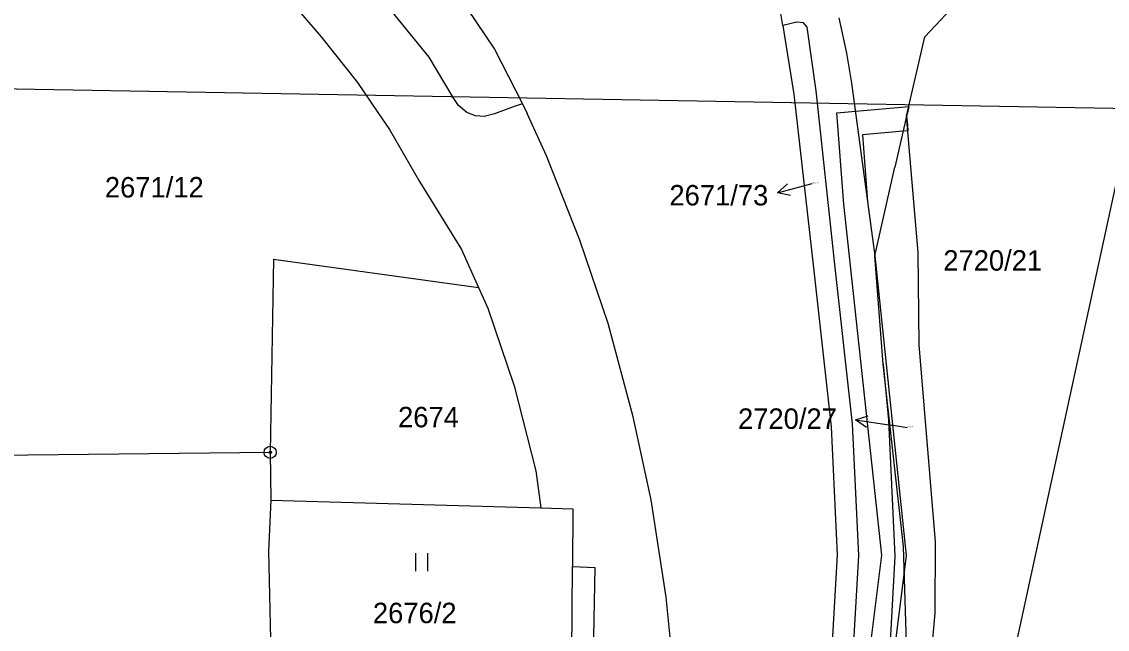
# Model space of a CAD drawing. Extents: x -755819 to -753140, y -1169796 to -1166000.
# Drawn here: x -754309.6 to -754219.3, y -1168561.3 to -1168510.8 of the extents above; entities that cross this region are included whole.
import ezdxf

# ---------------------------------------------------------------- set-up
doc = ezdxf.new("R2010")
doc.units = 0
for name, color, linetype in [('Vrstva 1', 7, 'Continuous'), ('Vrstva 12', 7, 'Continuous'), ('Vrstva 16', 7, 'Continuous'), ('Vrstva 18', 7, 'Continuous'), ('Vrstva 24', 7, 'Continuous'), ('Vrstva 25', 7, 'Continuous'), ('Vrstva 27', 7, 'Continuous')]:
    doc.layers.add(name, color=color, linetype=linetype)

msp = doc.modelspace()

# ---------------------------------------------------------------- linework, layer by layer
at = {"layer": 'Vrstva 1'}
for p, q in [((-754234.5, -1168512.05), (-754219.42, -1168496.03)), ((-754246.3, -1168511.11), (-754246.95, -1168507.21)), ((-754275.7, -1168513.75), (-754279.46, -1168509.11)), ((-754272.57, -1168509.67), (-754270.27, -1168513.09)), ((-754286.36, -1168510.08), (-754284.67, -1168512.05)), ((-754245.13, -1168510.84), (-754246.3, -1168511.11)), ((-754244.58, -1168510.88), (-754245.13, -1168510.84)), ((-754241.64, -1168510.49), (-754241.01, -1168513.41)), ((-754246.3, -1168511.11), (-754246.15, -1168512)), ((-754244.29, -1168511.25), (-754244.58, -1168510.88)), ((-754243.53, -1168516.54), (-754244.29, -1168511.25)), ((-754284.67, -1168512.05), (-754281.65, -1168515.85)), ((-754246.15, -1168512), (-754245.38, -1168516.83)), ((-754236.01, -1168518.64), (-754234.5, -1168512.05)), ((-754270.27, -1168513.09), (-754267.95, -1168517.63)), ((-754241.01, -1168513.41), (-754240.58, -1168515.91)), ((-754273.7, -1168517.1), (-754275.7, -1168513.75)), ((-754281.65, -1168515.85), (-754279.97, -1168518.34)), ((-754240.58, -1168515.91), (-754238.66, -1168530.26)), ((-754273.26, -1168517.75), (-754273.7, -1168517.1)), ((-754245.38, -1168516.83), (-754243.75, -1168531.25)), ((-754241.94, -1168531.22), (-754243.53, -1168516.54)), ((-754272.57, -1168518.35), (-754273.26, -1168517.75)), ((-754268.55, -1168517.81), (-754270.27, -1168518.45)), ((-754267.95, -1168517.63), (-754268.55, -1168517.81)), ((-754267.95, -1168517.63), (-754267.54, -1168518.44)), ((-754279.97, -1168518.34), (-754279, -1168519.76)), ((-754271.84, -1168518.62), (-754272.57, -1168518.35)), ((-754271.13, -1168518.67), (-754271.84, -1168518.62)), ((-754270.27, -1168518.45), (-754271.13, -1168518.67)), ((-754265.94, -1168521.94), (-754267.54, -1168518.44)), ((-754236.01, -1168518.64), (-754236.98, -1168522.88)), ((-754235.05, -1168529.99), (-754236.01, -1168518.64)), ((-754279, -1168519.76), (-754276.49, -1168524.09)), ((-754263.16, -1168528.96), (-754265.94, -1168521.94)), ((-754238.66, -1168530.26), (-754236.98, -1168522.88)), ((-754276.49, -1168524.09), (-754273.01, -1168529.73)), ((-754273.01, -1168529.73), (-754271.6, -1168532.89)), ((-754260.83, -1168535.88), (-754263.16, -1168528.96)), ((-754288.65, -1168530.54), (-754288.91, -1168546.59)), ((-754288.65, -1168530.54), (-754271.6, -1168532.89)), ((-754237.96, -1168539.25), (-754238.66, -1168530.26)), ((-754234.97, -1168537.66), (-754235.05, -1168529.99)), ((-754243.75, -1168531.25), (-754242.29, -1168544.48)), ((-754240.51, -1168544.21), (-754241.94, -1168531.22)), ((-754271.6, -1168532.89), (-754270.83, -1168534.61)), ((-754270.83, -1168534.61), (-754268.63, -1168541.07)), ((-754258.73, -1168543.63), (-754260.83, -1168535.88)), ((-754233.61, -1168554.04), (-754234.97, -1168537.66)), ((-754236.26, -1168554.43), (-754237.96, -1168539.25)), ((-754237.96, -1168539.25), (-754237.53, -1168543.91)), ((-754268.63, -1168541.07), (-754266.82, -1168548.12)), ((-754257.25, -1168550.54), (-754258.73, -1168543.63)), ((-754239.97, -1168555.16), (-754240.51, -1168544.21)), ((-754237.53, -1168543.91), (-754236.98, -1168555.23)), ((-754242.29, -1168544.48), (-754241.79, -1168555.12)), ((-754288.91, -1168546.59), (-754315.72, -1168546.9)), ((-754288.91, -1168546.59), (-754288.85, -1168550.57)), ((-754266.82, -1168548.12), (-754266.41, -1168551.21)), ((-754288.85, -1168550.57), (-754289.06, -1168554.81)), ((-754288.85, -1168550.57), (-754266.41, -1168551.21)), ((-754255.99, -1168558.63), (-754257.25, -1168550.54)), ((-754266.41, -1168551.21), (-754263.76, -1168551.29)), ((-754263.76, -1168551.29), (-754263.79, -1168556.08)), ((-754233.64, -1168559.95), (-754233.61, -1168554.04)), ((-754289.06, -1168554.81), (-754288.82, -1168564.86)), ((-754235.85, -1168568.03), (-754236.26, -1168554.43)), ((-754241.79, -1168555.12), (-754242.54, -1168568.71)), ((-754240.75, -1168568.53), (-754239.97, -1168555.16)), ((-754236.98, -1168555.23), (-754237.73, -1168568.22)), ((-754263.86, -1168565.61), (-754263.79, -1168556.08)), ((-754263.79, -1168556.08), (-754261.89, -1168556.17)), ((-754262.18, -1168570.73), (-754261.89, -1168556.17)), ((-754255.2, -1168566.56), (-754255.99, -1168558.63)), ((-754234.34, -1168567.87), (-754233.64, -1168559.95))]:
    msp.add_line(p, q, dxfattribs=at)
at = {"layer": 'Vrstva 12'}
for p, q in [((-754425.6, -1168514.36), (-754217.27, -1168518)), ((-754217.27, -1168518), (-754227.92, -1168567.1))]:
    msp.add_line(p, q, dxfattribs=at)
at = {"layer": 'Vrstva 16'}
for p, q in [((-754246.749, -1168525.022), (-754243.85, -1168524.25)), ((-754240.257, -1168543.895), (-754237.29, -1168544.34)), ((-754235.97, -1168544.54), (-754237.29, -1168544.34))]:
    msp.add_line(p, q, dxfattribs=at)
for points in [[(-754245.654, -1168525.248), (-754246.749, -1168525.022), (-754245.911, -1168524.281)], [(-754239.342, -1168544.538), (-754240.257, -1168543.895), (-754239.194, -1168543.549)]]:
    msp.add_lwpolyline(points, dxfattribs=at)
at = {"layer": 'Vrstva 24'}
for radius in [0.5, 0.1]:
    msp.add_circle((-754288.91, -1168546.59), radius, dxfattribs=at)
at = {"layer": 'Vrstva 25'}
for p, q in [((-754276.81, -1168556.46), (-754276.81, -1168554.96)), ((-754275.81, -1168556.46), (-754275.81, -1168554.96))]:
    msp.add_line(p, q, dxfattribs=at)
at = {"layer": 'Vrstva 27'}
for p, q in [((-754241.82, -1168518.38), (-754235.83, -1168517.84)), ((-754235.83, -1168517.84), (-754235.95, -1168518.36)), ((-754241.24, -1168525.97), (-754241.82, -1168518.38)), ((-754235.95, -1168518.36), (-754236.01, -1168518.64)), ((-754236.01, -1168518.64), (-754235.95, -1168519.36)), ((-754236.3, -1168519.9), (-754239.68, -1168520.2)), ((-754235.91, -1168519.86), (-754236.3, -1168519.9)), ((-754235.95, -1168519.36), (-754235.91, -1168519.86)), ((-754239.68, -1168520.2), (-754239.26, -1168525.75)), ((-754238.08, -1168555.15), (-754241.24, -1168525.97)), ((-754239.26, -1168525.75), (-754238.66, -1168530.26)), ((-754238.66, -1168530.26), (-754236.06, -1168555.17)), ((-754239.75, -1168568.43), (-754238.08, -1168555.15)), ((-754236.06, -1168555.17), (-754236.2, -1168556.31)), ((-754236.2, -1168556.31), (-754237.7, -1168568.22))]:
    msp.add_line(p, q, dxfattribs=at)

# ---------------------------------------------------------------- texts
at = {"layer": 'Vrstva 16'}
for s, p in [('2671/73', (-754255.727, -1168526.07)), ('2720/27', (-754250.025, -1168544.64))]:
    msp.add_text(s, height=1.7, dxfattribs=at).set_placement(p)
at = {"layer": 'Vrstva 18'}
for s, height, p in [('2671/12', 1.7, (-754302.653, -1168525.41)), ('2671/73', 0.1, (-754243.836, -1168524.25)), ('2720/21', 1.7, (-754232.962, -1168531.49)), ('2674', 1.7, (-754278.283, -1168544.51)), ('2720/27', 0.1, (-754235.956, -1168544.54)), ('2676/2', 1.7, (-754280.373, -1168560.79))]:
    msp.add_text(s, height=height, dxfattribs=at).set_placement(p)

doc.saveas('drawing.dxf')
